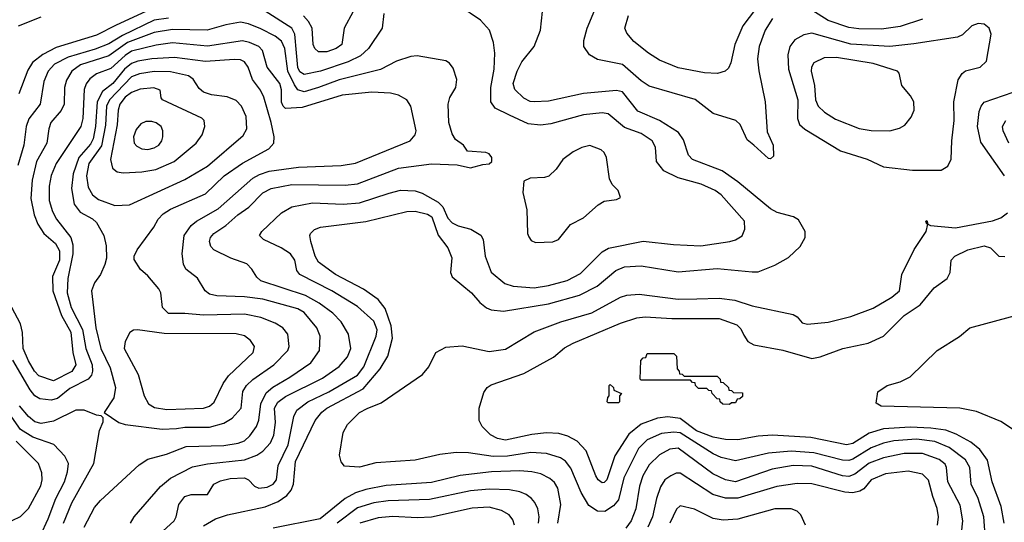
# Model space of a CAD drawing. Extents: x 997028 to 1115134, y 536408 to 618974.
# Tile 462 of 473: x 1078311 to 1083102, y 586639 to 589086. Entities that reach past the tile are written whole.
import ezdxf

# ---------------------------------------------------------------- set-up
doc = ezdxf.new("R2010")
doc.units = 0

msp = doc.modelspace()

# ---------------------------------------------------------------- linework, layer by layer
at = {"layer": '0CON10XD'}
for points in [[(1081975, 589090.9), (1081939.5, 589035), (1081909.4, 588955), (1081901.8, 588895), (1081907.1, 588837.1), (1081938.5, 588685), (1081949.2, 588539.2), (1081978, 588475), (1081979.3, 588420.7), (1081965, 588407.5), (1081955, 588410), (1081883.3, 588475), (1081850.9, 588500.9), (1081817.5, 588575), (1081796.2, 588595), (1081685, 588628.5), (1081597.8, 588697.8), (1081375, 588761.2), (1081335, 588788.5), (1081245, 588866.7), (1081122.2, 588892.2), (1081084.5, 588914.5), (1081057.1, 588955), (1081056.9, 588985), (1081072.5, 589045), (1081126.7, 589173.3)], [(1081922, 589178), (1081830, 589055), (1081791.2, 588965), (1081771.9, 588875), (1081760.3, 588849.7), (1081743.3, 588835), (1081706.4, 588823.6), (1081643.5, 588826.5), (1081515, 588850.8), (1081425, 588888.8), (1081371.8, 588921.8), (1081299.9, 588979.9), (1081265, 589020), (1081255.5, 589045), (1081274.2, 589105.8)], [(1078945.4, 589134.7), (1078781.5, 589058.5), (1078685, 589009.7), (1078489.1, 588950.9), (1078423.7, 588916.3), (1078372.8, 588877.2), (1078350.3, 588839.7), (1078307.8, 588725)], [(1078990.6, 586579.4), (1079062.7, 586645), (1079072.7, 586665), (1079085.5, 586725), (1079115, 586764.5), (1079145, 586773.3), (1079225, 586773.8), (1079256, 586825), (1079288.7, 586841.3), (1079335, 586852.1), (1079405.2, 586855.2), (1079424.8, 586844.8), (1079454.4, 586814.4), (1079475, 586804.7), (1079515, 586809), (1079545.4, 586825), (1079561.6, 586845), (1079568.2, 586915), (1079617.2, 587015), (1079645.7, 587154.3), (1079659.6, 587185), (1079712.7, 587225), (1079815.4, 587274.6), (1079955.8, 587355), (1079986.2, 587395), (1080046.5, 587545), (1080050.2, 587575), (1080035, 587617.1), (1079955, 587689.8), (1079829.6, 587765), (1079674.5, 587845), (1079660, 587865), (1079650, 587915), (1079628.9, 587945), (1079582.9, 587975), (1079498, 588015), (1079478, 588035), (1079489.2, 588055), (1079585, 588145.6), (1079635.3, 588174.7), (1079736.7, 588193.3), (1079885, 588187.6), (1079965, 588193.3), (1080109.2, 588240.8), (1080165, 588255.8), (1080235, 588252.4), (1080270.3, 588240.3), (1080347.2, 588197.2), (1080370.3, 588175), (1080395, 588119.6), (1080415, 588096.3), (1080445, 588081.4), (1080506.1, 588066.1), (1080555.9, 588035.9), (1080566.5, 588015), (1080576.5, 587935), (1080605, 587855.8), (1080671.2, 587801.2), (1080712, 587788), (1080815, 587779.7), (1080885, 587790.8), (1080974.5, 587815.5), (1081039.7, 587850.3), (1081145, 587955.6), (1081176.7, 587973.3), (1081345, 588007.7), (1081491.9, 587991.9), (1081625, 587985.3), (1081767.5, 588005), (1081795, 588013.1), (1081826.3, 588033.7), (1081840, 588065), (1081838, 588105), (1081725, 588233.2), (1081695, 588254.1), (1081627.1, 588285), (1081515, 588315.3), (1081445, 588350.4), (1081410.4, 588395), (1081405.3, 588465), (1081388.8, 588495), (1081335, 588531.6), (1081255, 588560.8), (1081175, 588627.3), (1081145, 588632.1), (1081055, 588621.8), (1080895, 588578), (1080845, 588572.5), (1080785, 588578), (1080695, 588620.3), (1080625.3, 588655.3), (1080603.5, 588685), (1080604.1, 588755), (1080619.5, 588845), (1080623, 588923), (1080616.5, 588975), (1080597.8, 589035), (1080554, 589084), (1080447.5, 589155)], [(1079205, 586622), (1079264, 586656), (1079322, 586675), (1079505.9, 586714.1), (1079569.7, 586740.3), (1079611.6, 586768.4), (1079632.4, 586795), (1079643.3, 586825), (1079653.8, 586935), (1079748.4, 587135), (1079781.2, 587175), (1079806.2, 587195), (1079981.8, 587288.2), (1080064.8, 587385.2), (1080102.9, 587447.1), (1080124.8, 587535), (1080119.6, 587595), (1080089.2, 587679.2), (1080055, 587723.5), (1079985, 587773.4), (1079847.5, 587845), (1079765.6, 587905.6), (1079748.6, 587935), (1079727.2, 588005), (1079722.9, 588035), (1079727.1, 588045), (1079745, 588063.8), (1079775, 588076.1), (1079995, 588102.5), (1080195, 588151.9), (1080235, 588153.8), (1080295, 588138), (1080317.5, 588125), (1080347.1, 588037.1), (1080395, 587975.6), (1080414.5, 587925.5), (1080407.1, 587855), (1080415, 587834), (1080509.4, 587755), (1080549.5, 587709.5), (1080582.9, 587682.9), (1080605, 587672.5), (1080665, 587666.2), (1080885, 587701.9), (1081035, 587743.8), (1081121.3, 587788.7), (1081212.7, 587865), (1081255, 587881.8), (1081335, 587887.6), (1081515, 587857.5), (1081705, 587874.1), (1081875, 587857.8), (1081905, 587857.5), (1081985, 587890.8), (1082051.7, 587928.3), (1082108.3, 587981.7), (1082133.8, 588025), (1082133.9, 588053.9), (1082100.9, 588110.9), (1082076.7, 588125), (1081997.4, 588147.4), (1081965, 588165.3), (1081805.6, 588295.6), (1081729.4, 588349.4), (1081584.4, 588405), (1081565.8, 588425.8), (1081540.7, 588500.7), (1081516.4, 588536.4), (1081424.8, 588594.8), (1081319.6, 588639.6), (1081245, 588734.1), (1081215, 588741.1), (1081055, 588726.9), (1080885, 588689.1), (1080815, 588685.4), (1080795, 588687.7), (1080765, 588702.9), (1080721.2, 588745), (1080712.3, 588775), (1080732.5, 588835), (1080755, 588880), (1080814.5, 588955), (1080845.5, 589035), (1080856, 589125)], [(1080082.5, 589115), (1080075.6, 589045), (1080008.2, 588945), (1079969.6, 588910.4), (1079909, 588881), (1079775, 588834.8), (1079695, 588819.3), (1079675, 588832.4), (1079665, 588853.6), (1079658.6, 588925), (1079650.7, 589015), (1079634.8, 589044.8), (1079505, 589127.3)], [(1079934.7, 589125), (1079890, 589045), (1079879.1, 588965), (1079851.4, 588945), (1079805, 588929.8), (1079765, 588929.7), (1079746.8, 588945), (1079739.2, 588965), (1079735.2, 589045), (1079717.1, 589077.1), (1079691.6, 589105)], [(1082705, 589088), (1082595, 589052.6), (1082505, 589040.2), (1082395, 589040.4), (1082345, 589047.4), (1082245, 589082), (1082165, 589131.8)], [(1079035, 589092.9), (1078965, 589082.6), (1078811.2, 589008.8), (1078745, 588968), (1078678.4, 588941.6), (1078546.7, 588903.4), (1078480.9, 588869.1), (1078449.7, 588835), (1078429.5, 588785), (1078410.3, 588675), (1078355, 588603.5), (1078342.2, 588565), (1078332.2, 588475), (1078303, 588375)], [(1078306.2, 589055), (1078415, 589100)], [(1078851.1, 586635), (1078868.5, 586665), (1078997.2, 586812.8), (1079045, 586854.1), (1079152.1, 586907.9), (1079225, 586923), (1079405, 586942.3), (1079465, 586964.7), (1079495, 586984.7), (1079531.2, 587025), (1079547.2, 587062.8), (1079555.6, 587124.4), (1079551.2, 587195), (1079566.7, 587223.3), (1079605, 587251.7), (1079785, 587340), (1079865, 587396.8), (1079906.2, 587445), (1079923.1, 587485), (1079911.2, 587555), (1079876.2, 587615), (1079835, 587657.3), (1079768.5, 587705), (1079702.6, 587742.6), (1079485, 587814.8), (1079465, 587832.2), (1079441.6, 587871.6), (1079416.9, 587896.9), (1079338.6, 587925), (1079256, 587965), (1079241.9, 587981.9), (1079235.5, 588005.5), (1079239.1, 588025), (1079255.5, 588045), (1079315, 588082.9), (1079372.2, 588135), (1079426.4, 588173.6), (1079495, 588242.9), (1079535, 588263), (1079635, 588283.1), (1079895, 588280.2), (1079955, 588285.7), (1080155, 588362.6), (1080315, 588384.4), (1080439.5, 588379.5), (1080505, 588363.8), (1080565, 588381.2), (1080595, 588383.8), (1080608.8, 588395), (1080608.8, 588415), (1080595, 588433.3), (1080579.3, 588439.3), (1080490, 588445), (1080470, 588475), (1080432.2, 588502.2), (1080415, 588530), (1080400, 588585), (1080396.1, 588675), (1080403.7, 588706.4), (1080433.5, 588755), (1080437.8, 588795), (1080420.3, 588850.3), (1080403.2, 588873.2), (1080385, 588885.8), (1080245, 588908.8), (1080215, 588907.1), (1080145, 588883.6), (1080066.9, 588843.1), (1079865, 588792.2), (1079765.3, 588755.3), (1079695, 588734.5), (1079665, 588744.3), (1079647.7, 588767.7), (1079616.2, 588835), (1079602.1, 588945), (1079585, 588980.8), (1079555, 589005.7), (1079485, 589041.1), (1079425, 589065.7), (1079385, 589072.7), (1079315, 589060.7), (1079223.3, 589035), (1079055, 589038.5), (1078965, 589023.3), (1078835.9, 588974.1), (1078745, 588909), (1078607.5, 588865), (1078565.3, 588835), (1078539.3, 588790.7), (1078528.6, 588755), (1078527.4, 588675), (1078513.6, 588643.6), (1078462.9, 588585), (1078452.9, 588555), (1078444.1, 588485), (1078392.5, 588395), (1078371.7, 588305), (1078365.2, 588215), (1078381.2, 588135), (1078399.6, 588089.6), (1078428.9, 588045), (1078485, 587996.5), (1078505, 587960.6), (1078505.1, 587914.9), (1078471.3, 587835), (1078472.8, 587765), (1078514.9, 587644.9), (1078560.9, 587565), (1078570, 587465), (1078583.8, 587405), (1078565, 587373.2), (1078475, 587326.8), (1078405, 587351.9), (1078382.6, 587375), (1078353.4, 587425)], [(1082795, 588352.5), (1082827.1, 588372.9), (1082843.4, 588406.6), (1082846.3, 588495), (1082858.7, 588595), (1082857.1, 588685), (1082877.7, 588792.3), (1082897.2, 588822.8), (1082913.4, 588836.6), (1082985, 588854.2), (1083015.6, 588884.4), (1083038.6, 589015), (1083028.6, 589045), (1083005, 589063.1), (1082975, 589066.7), (1082945, 589055.7), (1082898.8, 589011.2), (1082875, 589000), (1082662.7, 588967.3), (1082545, 588955.7), (1082355, 588966.7), (1082165, 589019.6), (1082127.4, 589012.6), (1082083.3, 588986.7), (1082059.5, 588955), (1082048.8, 588915), (1082052.5, 588845), (1082097, 588695), (1082095.9, 588605), (1082105.5, 588575), (1082132, 588552), (1082305, 588447.3), (1082435, 588406.2), (1082515, 588369.6), (1082655, 588353.2), (1082795, 588352.5)], [(1078624.5, 586615), (1078675, 586710.6), (1078704.4, 586745), (1078892.3, 586917.7), (1078934.7, 586945.3), (1079025, 586969.6), (1079121.9, 587008.1), (1079305, 587013.3), (1079375, 587023.2), (1079404.8, 587035.2), (1079431.1, 587058.9), (1079464.3, 587105.7), (1079474.3, 587135.7), (1079484.2, 587215.8), (1079510.8, 587269.2), (1079542.8, 587297.2), (1079625, 587344.8), (1079727.9, 587415), (1079770.4, 587475), (1079772.7, 587545), (1079756.7, 587585), (1079695, 587659.4), (1079665, 587678), (1079495, 587725.2), (1079405, 587737.1), (1079271.2, 587741.2), (1079235, 587748.5), (1079213.5, 587765), (1079176.6, 587826.6), (1079120.3, 587870.3), (1079109.1, 587895), (1079101.1, 587945), (1079111.5, 588035), (1079146.1, 588083.9), (1079172.2, 588105), (1079277.5, 588165), (1079446.4, 588313.6), (1079477.5, 588332.5), (1079525, 588348.3), (1079667.6, 588367.6), (1079875, 588375.8), (1079945, 588387.1), (1080211.2, 588495), (1080236, 588525), (1080240, 588545), (1080214.2, 588665), (1080195.8, 588695), (1080155, 588718.9), (1080115, 588727.1), (1080025, 588732.2), (1079881.1, 588718.9), (1079685, 588657.7), (1079605, 588653.8), (1079592.7, 588665), (1079584.8, 588684.8), (1079585.2, 588744.8), (1079577.4, 588775), (1079515.3, 588855), (1079492.5, 588935), (1079475.5, 588955), (1079429.4, 588975), (1079395, 588981.9), (1079225, 588956.7), (1079055, 588972.1), (1078975, 588961.9), (1078855, 588931.6), (1078825, 588911.9), (1078755, 588848.1), (1078685, 588822.5), (1078652.3, 588797.7), (1078635, 588773.5), (1078625.7, 588745), (1078619.2, 588605), (1078609.5, 588565), (1078489.2, 588385), (1078465, 588327.1), (1078453.9, 588275), (1078454.3, 588205), (1078471.2, 588151.2), (1078490.3, 588115), (1078560.9, 588025), (1078569.3, 587989.3), (1078569.8, 587945), (1078544.8, 587825), (1078542.8, 587755), (1078562.3, 587685), (1078617.5, 587577.4), (1078633.6, 587485), (1078663.6, 587405), (1078666.1, 587375), (1078660.3, 587355), (1078644.6, 587335), (1078555, 587290), (1078495, 587241.6), (1078465, 587232.9), (1078409.2, 587239.2), (1078385, 587254.7), (1078363, 587283), (1078277.5, 587427.5)], [(1079005, 587091.9), (1079075, 587094.8), (1079115, 587101.1), (1079235, 587102.4), (1079305, 587121.8), (1079345, 587146.1), (1079388.2, 587195), (1079397.5, 587275), (1079414.7, 587305), (1079445, 587333.2), (1079547.9, 587405), (1079616.2, 587475), (1079621.8, 587495), (1079616.5, 587555), (1079592.2, 587585), (1079555, 587608.7), (1079485, 587635.7), (1079405, 587651.6), (1079205, 587646.7), (1079115, 587655.4), (1079035, 587655.4), (1079005.5, 587685), (1078998.8, 587755), (1078989.1, 587775), (1078935, 587838.6), (1078899.7, 587869.7), (1078867.5, 587917.5), (1078868, 587935), (1078882.5, 587965), (1078963.6, 588075), (1078984.6, 588115), (1079009.2, 588140.8), (1079045, 588162.5), (1079215, 588238.4), (1079306.9, 588325), (1079395, 588386.8), (1079523.9, 588456.1), (1079548.5, 588485), (1079548.7, 588515), (1079534.3, 588585), (1079498.7, 588708.7), (1079482.8, 588742.8), (1079444.7, 588795), (1079423.3, 588855), (1079405, 588880), (1079385, 588889.7), (1079355, 588891.9), (1079215, 588882), (1079065, 588902), (1078955, 588894.5), (1078886.7, 588883.4), (1078855, 588872), (1078820.6, 588845), (1078765, 588774.8), (1078713.9, 588736.1), (1078688.5, 588685), (1078680.7, 588565), (1078668.4, 588505), (1078655, 588480.2), (1078599.5, 588415), (1078571, 588335), (1078563.2, 588263.2), (1078577, 588187), (1078605, 588147.9), (1078665, 588116.8), (1078685, 588097.5), (1078720.8, 588035), (1078732.2, 587985), (1078732.9, 587925), (1078725.5, 587894.5), (1078704.4, 587845.6), (1078675.6, 587805), (1078660, 587765), (1078681.1, 587585), (1078706.6, 587485), (1078750.9, 587390.9), (1078776.8, 587295), (1078769.1, 587245), (1078722.5, 587172.5), (1078793.3, 587125), (1078824.5, 587114.5), (1079005, 587091.9)], [(1082545, 588544.4), (1082593, 588557), (1082617.9, 588572.1), (1082648.7, 588611.3), (1082664.4, 588645), (1082661.4, 588685), (1082645.5, 588715.5), (1082603.3, 588765), (1082591.2, 588825), (1082583.3, 588835), (1082465, 588872.8), (1082285, 588901.1), (1082225, 588900.6), (1082174.8, 588875.2), (1082163.9, 588855), (1082162.2, 588835), (1082179.1, 588765), (1082183.8, 588695), (1082197.3, 588665), (1082227.5, 588635), (1082281.3, 588601.3), (1082396, 588556), (1082455, 588546.2), (1082545, 588544.4)], [(1078775, 588180.9), (1078845, 588184.5), (1079115, 588307.1), (1079225, 588372.4), (1079398.8, 588521.2), (1079416.8, 588555), (1079413.9, 588615), (1079391.2, 588665), (1079365, 588692.5), (1079320.3, 588710.3), (1079245, 588719.6), (1079205, 588732.5), (1079185, 588750.9), (1079155.7, 588795.7), (1079132.7, 588812.7), (1079045, 588831.2), (1078965, 588833.3), (1078895, 588822.6), (1078855, 588806.6), (1078748.2, 588695), (1078734.4, 588665), (1078728.4, 588571.6), (1078708.8, 588471.2), (1078648.2, 588385), (1078637, 588325), (1078645, 588270), (1078665, 588232.3), (1078695, 588209.7), (1078775, 588180.9)], [(1078815, 588340.4), (1078905, 588344.2), (1078974.1, 588355.9), (1079062.9, 588395), (1079170.5, 588485), (1079198.9, 588525), (1079211.9, 588565), (1079208.6, 588595), (1079196.9, 588606.9), (1079006.7, 588695), (1079000, 588705), (1078995, 588742.5), (1078964.3, 588754.3), (1078897, 588747), (1078855, 588731.1), (1078825, 588708.1), (1078798.8, 588675), (1078790.7, 588645), (1078785.8, 588574.2), (1078753.1, 588405), (1078763.3, 588363.3), (1078785.4, 588345.4), (1078815, 588340.4)], [(1083102.5, 588325), (1082988.9, 588488.9), (1082972.6, 588565), (1082980.6, 588639.4), (1082989.6, 588665), (1083005, 588683.5), (1083145, 588732.8)], [(1078935, 588454.1), (1078965, 588461.6), (1078987.5, 588475), (1079002.5, 588495), (1079007.5, 588515), (1079008.5, 588545), (1079000, 588565), (1078975, 588583.6), (1078955, 588589.3), (1078925, 588589.2), (1078900.7, 588579.3), (1078878.5, 588551.5), (1078865.5, 588515), (1078868.2, 588485), (1078880.5, 588470.5), (1078905, 588457.3), (1078935, 588454.1)], [(1083123.9, 588485), (1083096.1, 588545), (1083093.8, 588565), (1083109.1, 588595)], [(1080820.7, 588000.7), (1080905, 588003.3), (1080932.5, 588015), (1080990.9, 588089.1), (1081055, 588121.4), (1081125.6, 588184.4), (1081155, 588202), (1081215, 588210), (1081235, 588220), (1081223.6, 588253.6), (1081193.9, 588283.9), (1081181.2, 588311.2), (1081166.5, 588415), (1081155, 588438.8), (1081141.2, 588451.2), (1081085, 588472.5), (1081047, 588463), (1081005, 588442), (1080953.8, 588405), (1080921.7, 588358.3), (1080886.1, 588323.9), (1080865, 588316.7), (1080795, 588313.3), (1080765, 588300), (1080760, 588245), (1080779.5, 588159.5), (1080782, 588045), (1080788.3, 588028.3), (1080800.5, 588010.5), (1080820.7, 588000.7)], [(1083010.3, 586555), (1083002.9, 586665), (1082974.5, 586754.5), (1082941.4, 586825), (1082934, 586906), (1082913.4, 586943.4), (1082833.3, 587003.3), (1082765, 587031.8), (1082675, 587043.9), (1082565.4, 587034.6), (1082515, 587024.1), (1082455, 587001.6), (1082365, 586946.3), (1082345, 586939.8), (1082315, 586941.2), (1082175, 586977.5), (1082065, 586984.2), (1081955, 586974.8), (1081795, 586937.7), (1081725, 586954.8), (1081685, 586971.7), (1081525, 587073.5), (1081495, 587077.9), (1081435, 587070.7), (1081365, 587040.2), (1081322, 586998), (1081251.7, 586855), (1081225, 586748.6), (1081200.8, 586719.2), (1081158.2, 586691.8), (1081122.7, 586692.7), (1081080.7, 586720.7), (1081044.1, 586784.1), (1080992.5, 586902.5), (1080966.9, 586936.9), (1080942.8, 586952.8), (1080874.4, 586974.4), (1080798.6, 586978.6), (1080685, 586960.6), (1080615, 586959.8), (1080495, 586977.6), (1080435, 586978.9), (1080355, 586969.1), (1080235, 586940.9), (1080045, 586927.5), (1079965, 586906.5), (1079892.3, 586912.3), (1079875, 586932.5), (1079867.5, 586965), (1079884.5, 587075.5), (1079907.1, 587115), (1079965, 587172.9), (1080002, 587192), (1080070.2, 587219.8), (1080271.4, 587358.6), (1080302.9, 587395), (1080336.2, 587465), (1080385, 587490.8), (1080465, 587497.3), (1080595, 587470.7), (1080675, 587482.3), (1080814.7, 587565.3), (1080945, 587615.3), (1081095, 587658.1), (1081235, 587734.7), (1081265, 587744.6), (1081325, 587748.8), (1081515, 587725.7), (1081605.8, 587725.8), (1081715, 587730.2), (1081790.7, 587720.7), (1081875, 587692.7), (1082075, 587650.8), (1082095, 587638.8), (1082119.5, 587609.5), (1082145, 587602.5), (1082245, 587613.6), (1082355, 587641.2), (1082465, 587680.4), (1082555.6, 587735), (1082592.2, 587765), (1082604.4, 587845), (1082663.4, 587966.6), (1082722, 588055), (1082730, 588090), (1082725, 588090), (1082720, 588105), (1082725, 588107.5), (1082730, 588090), (1082743.3, 588083.3), (1082865, 588072.3), (1083045, 588107.1), (1083085, 588121.5), (1083118.1, 588145)], [(1083101.9, 586635), (1083087.6, 586715), (1083042.5, 586835), (1083020.5, 586940.5), (1082983.4, 586993.4), (1082939.2, 587029.2), (1082868.2, 587068.2), (1082817, 587087), (1082745, 587097.5), (1082645, 587101.6), (1082515, 587093), (1082445, 587072.8), (1082365, 587023), (1082335, 587015.2), (1082161.6, 587051.6), (1081975, 587062.5), (1081905, 587058.2), (1081805, 587040.7), (1081745, 587041.1), (1081685, 587053.7), (1081605, 587084.5), (1081524.6, 587144.6), (1081465, 587151.6), (1081415, 587146.1), (1081335, 587116.9), (1081275, 587067.5), (1081207.2, 586962.8), (1081167.5, 586845), (1081155, 586832.5), (1081145, 586831.5), (1081125.5, 586845), (1081115, 586864.3), (1081067.4, 586987.4), (1081023.1, 587033.1), (1080978.3, 587058.3), (1080935, 587070.7), (1080875, 587074.2), (1080803.4, 587066.6), (1080675, 587038.8), (1080635.9, 587045.9), (1080602.9, 587065), (1080561.9, 587105), (1080547.1, 587135), (1080547.1, 587195), (1080570.2, 587269.8), (1080585.5, 587294.5), (1080605, 587307.1), (1080765, 587363.8), (1080908.2, 587441.8), (1080962.7, 587487.3), (1081005, 587511.4), (1081235, 587608.8), (1081315, 587633.7), (1081355, 587638.8), (1081485, 587630.2), (1081715, 587631.1), (1081800.3, 587600.3), (1081819.9, 587579.9), (1081835, 587550.5), (1081855, 587519.3), (1081883.3, 587503.3), (1082025, 587475.9), (1082165, 587435.5), (1082206, 587444), (1082316, 587484), (1082439.1, 587510.9), (1082515, 587545.6), (1082614.8, 587645.2), (1082692.2, 587697.7), (1082760.3, 587779.7), (1082824.2, 587825), (1082839.4, 587855), (1082844.3, 587915), (1082861.4, 587935), (1082925, 587965.3), (1083004, 587984), (1083035.4, 587975.4), (1083075, 587934.4), (1083105, 587933.3)], [(1078353.4, 587425), (1078328.2, 587485), (1078325, 587563.3), (1078315.5, 587605.5), (1078273.1, 587685)], [(1083208.7, 587048.7), (1083085, 587128.6), (1082967.4, 587177.4), (1082885.6, 587194.4), (1082503.4, 587203.4), (1082478.3, 587218.3), (1082486.4, 587273.6), (1082532.5, 587305), (1082595, 587322.5), (1082645, 587346.2), (1082776.2, 587475), (1082885, 587544), (1082935, 587586), (1083192.5, 587655)], [(1079027.3, 587187.3), (1079205, 587194.7), (1079235.2, 587204.8), (1079256.9, 587223.1), (1079301.5, 587315), (1079327.8, 587352.2), (1079447.7, 587465), (1079454.6, 587494.6), (1079434.2, 587524.2), (1079405, 587546.1), (1079365, 587555.9), (1079015, 587558.2), (1078884.1, 587575.9), (1078865, 587574), (1078847.9, 587562.1), (1078825, 587518.8), (1078820.4, 587485), (1078887.6, 587357.6), (1078916.9, 587255), (1078937.8, 587215), (1078968, 587198), (1079027.3, 587187.3)], [(1081765, 587212.5), (1081733, 587213), (1081720, 587225), (1081718.3, 587238.3), (1081705, 587240), (1081680, 587265), (1081678.3, 587278.3), (1081665, 587280), (1081655, 587290), (1081615, 587290), (1081600, 587305), (1081598.3, 587318.3), (1081585, 587320), (1081575, 587330), (1081335, 587330), (1081330, 587335), (1081333, 587427), (1081345, 587440), (1081358.3, 587441.7), (1081365, 587460), (1081495, 587460), (1081507, 587447), (1081510, 587385), (1081520, 587375), (1081521.7, 587361.7), (1081535, 587360), (1081545, 587350), (1081705, 587350), (1081720, 587335), (1081721.7, 587321.7), (1081735, 587320), (1081760, 587295), (1081761.7, 587281.7), (1081775, 587280), (1081785, 587270), (1081828.3, 587268.3), (1081828.3, 587251.7), (1081815, 587240), (1081801.7, 587238.3), (1081795, 587220), (1081775, 587220), (1081765, 587212.5)], [(1081225, 587220), (1081175, 587220), (1081170, 587225), (1081173, 587247), (1081180, 587255), (1081180, 587305), (1081185, 587310), (1081200, 587295), (1081201.7, 587281.7), (1081240, 587265), (1081230, 587255), (1081230, 587225), (1081225, 587220)], [(1078412.2, 586575), (1078450.3, 586655), (1078487, 586755), (1078528.9, 586835), (1078544.2, 586885), (1078549.4, 586925), (1078531.3, 586961.3), (1078477.1, 587017.1), (1078375, 587053.4), (1078315, 587091), (1078215, 587231.6)], [(1078524.8, 586635), (1078565, 586733.6), (1078672.5, 586925), (1078700, 587085), (1078717, 587127), (1078717.5, 587147.5), (1078707.5, 587157.5), (1078685, 587160), (1078625, 587184.4), (1078585, 587184.6), (1078475, 587130.6), (1078415, 587120), (1078385, 587128.2), (1078353.9, 587153.9), (1078310.5, 587205)], [(1078275, 586647.7), (1078315, 586667.3), (1078354.8, 586705.2), (1078414.3, 586815.7), (1078420.9, 586845), (1078419.5, 586879.5), (1078403.1, 586925), (1078293.3, 587033.3)], [(1082894.2, 586585.8), (1082900.8, 586645), (1082887.5, 586722.5), (1082827.6, 586835), (1082821.8, 586905), (1082815, 586920.9), (1082785, 586944.3), (1082705, 586973.9), (1082615, 586973.6), (1082515, 586953.3), (1082445, 586926.7), (1082375, 586872.8), (1082345, 586861.3), (1082315, 586865.2), (1082165, 586912), (1082075, 586914.4), (1081973.2, 586896.8), (1081795, 586835.7), (1081745, 586845.7), (1081683.9, 586873.9), (1081515, 586998.9), (1081475, 586994.7), (1081425, 586967.5), (1081375, 586919.2), (1081343.8, 586865), (1081328, 586815), (1081308.7, 586705), (1081286.7, 586645), (1081260.4, 586609.6)], [(1080929.1, 586635), (1080944.2, 586725), (1080929.6, 586805), (1080912.8, 586832.8), (1080891.3, 586851.3), (1080847.5, 586875), (1080802.5, 586885), (1080745, 586889), (1080606.4, 586883.6), (1080455, 586865.8), (1080315, 586832.6), (1080095, 586817.6), (1079995, 586798.7), (1079945, 586782.1), (1079895.1, 586754.9), (1079773.8, 586655), (1079545, 586610.2)], [(1082777.1, 586625), (1082782.5, 586665), (1082776.2, 586706.2), (1082753.9, 586763.9), (1082734.1, 586844.1), (1082705, 586872.4), (1082635, 586887.9), (1082525, 586874.8), (1082454.5, 586845), (1082418.1, 586801.9), (1082399.9, 586790.1), (1082365, 586781.6), (1082326, 586785), (1082165, 586825.8), (1082095, 586827.9), (1081995, 586812.7), (1081805, 586756.5), (1081746, 586756), (1081683.8, 586773.9), (1081525, 586877.1), (1081505, 586877.6), (1081478.9, 586865), (1081451.2, 586845), (1081428.6, 586811.4), (1081409.2, 586755), (1081390, 586665), (1081367.4, 586615)], [(1080835.3, 586635), (1080838.9, 586665), (1080831.8, 586705), (1080817.5, 586735), (1080801.8, 586755), (1080775, 586774.1), (1080745, 586786.9), (1080695, 586797.3), (1080595, 586799.2), (1080505, 586792.5), (1080305, 586749.1), (1080105, 586742.9), (1080035, 586734), (1079955, 586708.9), (1079856.3, 586633.7)], [(1082134.7, 586624.7), (1082111.8, 586675), (1082093.6, 586693.6), (1082064.7, 586704.7), (1081985, 586704), (1081806.2, 586653.8), (1081735, 586649.8), (1081685, 586656.9), (1081595, 586702.9), (1081525, 586719.5), (1081507.4, 586702.6), (1081475.3, 586635)], [(1080718.4, 586625), (1080710.9, 586650.9), (1080692.5, 586675), (1080656.5, 586696.5), (1080595, 586712.7), (1080512.8, 586707.2), (1080315, 586664), (1080245, 586660.6), (1080127.5, 586667.5), (1080055, 586661.2), (1079966.4, 586635)]]:
    msp.add_lwpolyline(points, dxfattribs=at)

doc.saveas('drawing.dxf')
